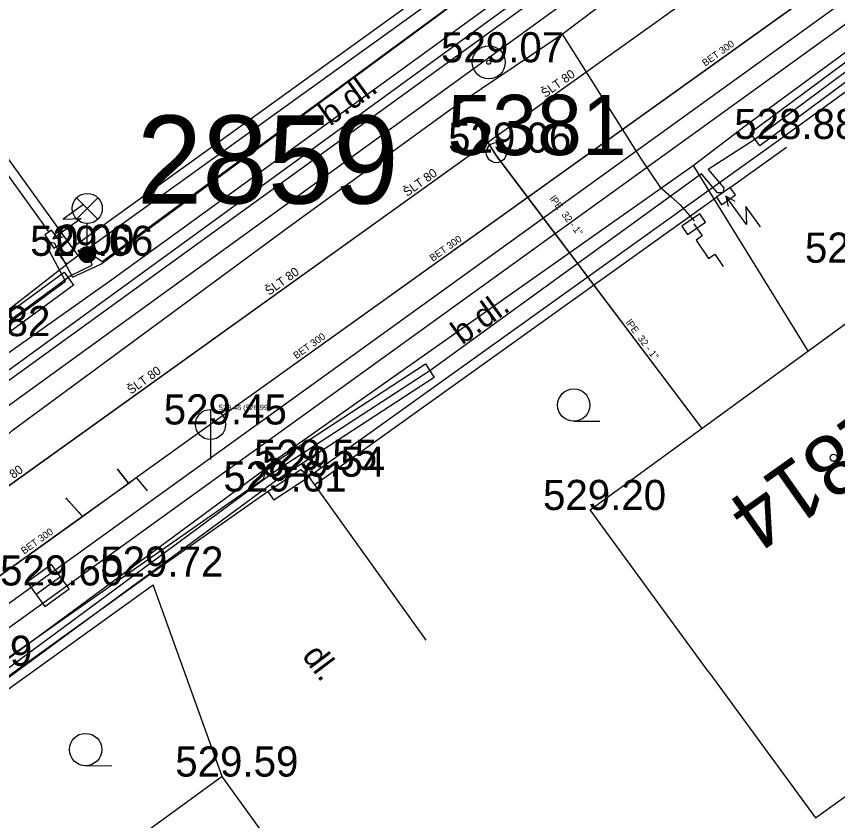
# Model space of a CAD drawing. Extents: x -668867 to -667827, y -1131943 to -1131019.
# Drawn here: x -668712.07 to -668691.62, y -1131391.45 to -1131371.42 of the extents above; entities that cross this region are included whole.
import ezdxf

# ---------------------------------------------------------------- set-up
doc = ezdxf.new("R2010")
doc.units = 0
for name, color, linetype in [('G_Bod_tecka', 7, 'Continuous'), ('G_Bod_vyska', 7, 'Continuous'), ('G_Bodove_pole', 7, 'Continuous'), ('G_Budovy-znacky', 7, 'Continuous'), ('G_Budovy_Objekty', 7, 'Continuous'), ('G_Cesty_Schody', 7, 'Continuous'), ('G_Cisla_popisna', 7, 'Continuous'), ('G_Objekty_technicke', 7, 'Continuous'), ('G_Plochy_zpevnene', 7, 'Continuous'), ('G_Ploty', 7, 'Continuous'), ('G_Ploty_vstupy', 7, 'Continuous'), ('G_Popisy_povrchu', 7, 'Continuous'), ('G_Site-kanalizace', 7, 'Continuous'), ('G_Site-Rozvadece', 7, 'Continuous'), ('G_Site-vodovod', 7, 'Continuous'), ('G_Z_CHRANICKA-TEPLOVOD_kotovane', 7, 'Continuous'), ('G_Z_ELsilove_podz_kotovane', 7, 'Continuous'), ('G_Z_KANAL_podz_kotovane', 7, 'Continuous'), ('G_Z_PLYNY_podz_geodeticky', 7, 'Continuous'), ('G_Z_SPOJE_podz_geodeticky', 7, 'Continuous'), ('G_Z_SPOJE_podz_kotovane', 7, 'Continuous'), ('G_Z_SPOJE_podz_priblizne', 7, 'Continuous'), ('G_Z_VODA_podz_kotovane', 7, 'Continuous'), ('G_Zelen-Znacky', 7, 'Continuous'), ('Vrstva 1', 7, 'Continuous'), ('Vrstva 10', 7, 'Continuous'), ('Vrstva 13', 7, 'Continuous'), ('Vrstva 17', 7, 'Continuous'), ('Vrstva 2', 7, 'Continuous'), ('Vrstva 25', 7, 'Continuous'), ('Vrstva 26', 7, 'Continuous'), ('Vrstva 3', 7, 'Continuous'), ('Vrstva 4', 7, 'Continuous'), ('Vrstva 6', 7, 'Continuous'), ('Vrstva 8', 7, 'Continuous')]:
    doc.layers.add(name, color=color, linetype=linetype)

msp = doc.modelspace()

# ---------------------------------------------------------------- linework, layer by layer
at = {"layer": 'G_Bod_tecka'}
for p, q in [((-668700.31, -1131372.56), (-668700.31, -1131372.56)), ((-668693.04, -1131374.47), (-668693.04, -1131374.47)), ((-668700.12, -1131374.81), (-668700.12, -1131374.81)), ((-668710.54, -1131377.38), (-668710.54, -1131377.38)), ((-668710.31, -1131377.35), (-668710.31, -1131377.35)), ((-668707.24, -1131381.58), (-668707.24, -1131381.58)), ((-668704.99, -1131382.71), (-668704.99, -1131382.71)), ((-668704.79, -1131382.88), (-668704.79, -1131382.88)), ((-668705.8, -1131383.25), (-668705.8, -1131383.25)), ((-668697.78, -1131383.71), (-668697.78, -1131383.71)), ((-668708.82, -1131385.37), (-668708.82, -1131385.37)), ((-668711.28, -1131385.59), (-668711.28, -1131385.59)), ((-668706.95, -1131390.35), (-668706.95, -1131390.35))]:
    msp.add_line(p, q, dxfattribs=at)
at = {"layer": 'G_Bodove_pole'}
for radius in [0.412, 0.05]:
    msp.add_circle((-668700.31, -1131372.56), radius, dxfattribs=at)
at = {"layer": 'G_Budovy-znacky'}
msp.add_circle((-668691.72, -1131382.41), 0.0875, dxfattribs=at)
at = {"layer": 'G_Budovy_Objekty'}
for p, q in [((-668697.78, -1131383.71), (-668690.6, -1131378.47)), ((-668694.83, -1131387.75), (-668697.78, -1131383.71)), ((-668692.17, -1131391.38), (-668682.66, -1131384.47)), ((-668694.83, -1131387.75), (-668692.17, -1131391.38)), ((-668704.01, -1131394.4), (-668706.95, -1131390.35))]:
    msp.add_line(p, q, dxfattribs=at)
msp.add_lwpolyline([(-668706.95, -1131390.35), (-668710.62, -1131393.02)], dxfattribs=at)
at = {"layer": 'G_Cesty_Schody'}
for p, q in [((-668671.87, -1131351.85), (-668715.28, -1131383.29)), ((-668713.87, -1131387.19), (-668670.62, -1131355.99))]:
    msp.add_line(p, q, dxfattribs=at)
at = {"layer": 'G_Objekty_technicke'}
for p, q in [((-668710.575, -1131375.935), (-668710.045, -1131376.465)), ((-668710.575, -1131376.465), (-668710.045, -1131375.935)), ((-668710.31, -1131377.35), (-668710.31, -1131376.575))]:
    msp.add_line(p, q, dxfattribs=at)
for centre, radius in [((-668710.31, -1131376.2), 0.375), ((-668710.31, -1131377.35), 0.2), ((-668710.31, -1131377.35), 0.18), ((-668710.31, -1131377.35), 0.16), ((-668710.31, -1131377.35), 0.14), ((-668710.31, -1131377.35), 0.12), ((-668710.31, -1131377.35), 0.1), ((-668710.31, -1131377.35), 0.08), ((-668710.31, -1131377.35), 0.06), ((-668710.31, -1131377.35), 0.04), ((-668710.31, -1131377.35), 0.02)]:
    msp.add_circle(centre, radius, dxfattribs=at)
at = {"layer": 'G_Plochy_zpevnene'}
for p, q in [((-668672.16, -1131351.44), (-668715.57, -1131382.88)), ((-668713.58, -1131387.59), (-668670.33, -1131356.39)), ((-668706.95, -1131390.35), (-668708.67, -1131385.57))]:
    msp.add_line(p, q, dxfattribs=at)
at = {"layer": 'G_Ploty'}
for p, q in [((-668699.8, -1131369.33), (-668710.69, -1131377.18)), ((-668699.65, -1131369.54), (-668710.54, -1131377.38)), ((-668714.62, -1131371.72), (-668710.69, -1131377.18)), ((-668714.82, -1131371.86), (-668711.27, -1131376.79)), ((-668693.04, -1131374.47), (-668704.79, -1131382.88)), ((-668694.3, -1131375.68), (-668692.89, -1131374.67)), ((-668704.65, -1131383.08), (-668694.64, -1131375.92)), ((-668711.04, -1131377.12), (-668710.89, -1131377.33)), ((-668710.69, -1131377.18), (-668710.54, -1131377.38)), ((-668710.89, -1131377.33), (-668710.98, -1131377.4)), ((-668710.82, -1131377.59), (-668710.98, -1131377.4)), ((-668710.54, -1131377.38), (-668710.82, -1131377.59)), ((-668704.99, -1131382.71), (-668705.8, -1131383.25)), ((-668704.79, -1131382.88), (-668704.99, -1131382.71)), ((-668705.66, -1131383.46), (-668704.79, -1131382.88)), ((-668704.79, -1131382.88), (-668704.65, -1131383.08)), ((-668704.65, -1131383.08), (-668701.88, -1131386.95)), ((-668705.66, -1131383.46), (-668705.8, -1131383.25)), ((-668708.82, -1131385.37), (-668715.62, -1131390.25)), ((-668715.47, -1131390.46), (-668708.67, -1131385.57))]:
    msp.add_line(p, q, dxfattribs=at)
at = {"layer": 'G_Ploty_vstupy'}
for p, q in [((-668689.13, -1131371.63), (-668693.04, -1131374.47)), ((-668713.13, -1131379.38), (-668710.82, -1131377.59)), ((-668705.8, -1131383.25), (-668708.82, -1131385.37))]:
    msp.add_line(p, q, dxfattribs=at)
at = {"layer": 'G_Site-kanalizace'}
for p, q in [((-668707.24, -1131381.205), (-668707.24, -1131382.455)), ((-668711.584, -1131385.81), (-668710.977, -1131385.37))]:
    msp.add_line(p, q, dxfattribs=at)
msp.add_lwpolyline([(-668711.365, -1131386.113), (-668710.757, -1131385.673), (-668711.197, -1131385.065), (-668711.805, -1131385.505)], close=True, dxfattribs=at)
msp.add_circle((-668707.24, -1131381.58), 0.375, dxfattribs=at)
at = {"layer": 'G_Site-Rozvadece'}
for p, q in [((-668693.89, -1131376.602), (-668694.4, -1131375.89)), ((-668694.168, -1131376.026), (-668694.4, -1131375.89)), ((-668694.4, -1131375.89), (-668694.347, -1131376.154)), ((-668710.402, -1131376.099), (-668710.911, -1131376.465)), ((-668693.541, -1131376.661), (-668693.905, -1131376.152)), ((-668693.905, -1131376.152), (-668693.89, -1131376.602)), ((-668710.46, -1131376.449), (-668711.17, -1131376.96)), ((-668710.911, -1131376.465), (-668710.46, -1131376.449)), ((-668711.036, -1131376.728), (-668711.17, -1131376.96)), ((-668711.17, -1131376.96), (-668710.907, -1131376.906))]:
    msp.add_line(p, q, dxfattribs=at)
for points in [[(-668694.3, -1131375.68), (-668694.64, -1131375.92), (-668694.51, -1131376.11), (-668694.16, -1131375.86)], [(-668711.2, -1131376.74), (-668711.27, -1131376.79), (-668711.37, -1131376.86), (-668711.14, -1131377.19), (-668711.04, -1131377.12), (-668710.96, -1131377.06)]]:
    msp.add_lwpolyline(points, close=True, dxfattribs=at)
for points in [[(-668695.05, -1131376.33), (-668695.5, -1131376.64), (-668695.36, -1131376.85), (-668694.91, -1131376.54), (-668695.05, -1131376.33)], [(-668695.2, -1131376.58), (-668694.993, -1131376.885), (-668695.144, -1131376.988), (-668694.832, -1131377.444), (-668694.68, -1131377.341), (-668694.472, -1131377.644)]]:
    msp.add_lwpolyline(points, dxfattribs=at)
at = {"layer": 'G_Site-vodovod'}
for p, q in [((-668700.37, -1131374.81), (-668700.87, -1131374.81)), ((-668699.87, -1131374.81), (-668699.37, -1131374.81))]:
    msp.add_line(p, q, dxfattribs=at)
msp.add_circle((-668700.12, -1131374.81), 0.25, dxfattribs=at)
at = {"layer": 'G_Z_CHRANICKA-TEPLOVOD_kotovane'}
for points in [[(-668693.799, -1131374.32), (-668688.649, -1131370.49), (-668688.411, -1131370.81), (-668693.561, -1131374.64)], [(-668723.458, -1131387.009), (-668710.888, -1131377.789), (-668710.652, -1131378.111), (-668723.222, -1131387.331)], [(-668701.889, -1131380.073), (-668701.671, -1131380.407), (-668705.556, -1131382.944), (-668712.422, -1131388.001), (-668717.112, -1131391.431), (-668717.348, -1131391.109), (-668712.658, -1131387.679), (-668705.784, -1131382.616)]]:
    msp.add_lwpolyline(points, close=True, dxfattribs=at)
at = {"layer": 'G_Z_ELsilove_podz_kotovane'}
for points in [[(-668733.816, -1131393.496), (-668733.23, -1131394.27), (-668731.27, -1131392.8), (-668725.71, -1131388.9), (-668725.27, -1131388.48), (-668724.44, -1131387.91), (-668723.34, -1131387.17), (-668710.851, -1131378.01), (-668711.308, -1131377.153), (-668711.26, -1131377.03), (-668711.132, -1131377.059), (-668710.679, -1131377.909), (-668709.97, -1131377.59), (-668699.401, -1131369.78), (-668699.806, -1131369.114), (-668700.114, -1131369.284), (-668700.26, -1131369.25), (-668700.21, -1131369.108), (-668699.734, -1131368.846), (-668699.239, -1131369.66), (-668694.09, -1131365.85), (-668693.32, -1131365.32), (-668678.7, -1131354.88)], [(-668723.31, -1131387.13), (-668710.74, -1131377.88), (-668710.19, -1131377.61), (-668710.28, -1131377.28), (-668709.94, -1131377.52), (-668699.29, -1131369.69), (-668694.05, -1131365.81), (-668693.41, -1131365.39), (-668693.48, -1131365.23), (-668693.49, -1131365.2), (-668693.28, -1131365.28), (-668678.65, -1131354.91)], [(-668688.53, -1131370.65), (-668693.68, -1131374.48), (-668694.845, -1131375.226), (-668694.456, -1131375.684), (-668694.479, -1131375.81), (-668694.608, -1131375.814), (-668695.011, -1131375.339), (-668701.78, -1131380.24), (-668705.67, -1131382.78), (-668712.54, -1131387.84), (-668717.149, -1131391.211), (-668716.824, -1131391.613), (-668716.849, -1131391.74), (-668716.98, -1131391.739), (-668717.311, -1131391.329), (-668718.98, -1131392.55), (-668725.288, -1131397.081), (-668724.854, -1131397.523), (-668724.85, -1131397.669), (-668724.996, -1131397.663), (-668725.452, -1131397.199), (-668731.62, -1131401.66), (-668737.627, -1131406.079)]]:
    msp.add_lwpolyline(points, dxfattribs=at)
at = {"layer": 'G_Z_KANAL_podz_kotovane'}
for p, q in [((-668709.28, -1131383.04), (-668709.56, -1131382.69)), ((-668709.09, -1131382.9), (-668708.82, -1131383.23)), ((-668710.43, -1131383.87), (-668710.84, -1131383.41))]:
    msp.add_line(p, q, dxfattribs=at)
for points in [[(-668707.24, -1131381.57), (-668692.75, -1131371.2), (-668690.3, -1131369.45), (-668683.13, -1131364.32), (-668677.73, -1131360.45), (-668676.97, -1131359.91)], [(-668736.72, -1131402.73), (-668724.39, -1131393.88), (-668722.55, -1131392.56), (-668710.43, -1131383.87), (-668709.28, -1131383.04), (-668709.09, -1131382.9), (-668707.24, -1131381.57)]]:
    msp.add_lwpolyline(points, dxfattribs=at)
at = {"layer": 'G_Z_PLYNY_podz_geodeticky'}
for points in [[(-668733.62, -1131397.14), (-668728.96, -1131393.74), (-668721.77, -1131388.71), (-668720.25, -1131387.59), (-668715.23, -1131384.07), (-668712.64, -1131382.17), (-668712.18, -1131381.73), (-668705.29, -1131376.66), (-668701.28, -1131373.74), (-668698.48, -1131371.86), (-668693.74, -1131368.27), (-668688.53, -1131364.56)], [(-668698.48, -1131371.86), (-668698.31, -1131372.13), (-668696.53, -1131374.95), (-668696.05, -1131375.66), (-668695.77, -1131375.9), (-668695.54, -1131376.11), (-668695.19, -1131376.51)]]:
    msp.add_lwpolyline(points, dxfattribs=at)
at = {"layer": 'G_Z_SPOJE_podz_geodeticky'}
for points in [[(-668724.8, -1131389.05), (-668722.52, -1131387.56), (-668714.6, -1131381.91), (-668651.44, -1131335.95), (-668640.91, -1131328.07), (-668629.3, -1131319.46)], [(-668695.22, -1131375.13), (-668693.89, -1131374.12), (-668689.24, -1131370.7), (-668677.92, -1131362.58), (-668672.63, -1131358.73), (-668667.5, -1131355)], [(-668697.19, -1131368.91), (-668700.19, -1131371.09), (-668709.7, -1131377.98), (-668712.35, -1131379.85)], [(-668719.06, -1131392.16), (-668716.98, -1131390.66), (-668715.7, -1131389.78), (-668709.14, -1131385.18), (-668705.92, -1131382.93), (-668705.82, -1131382.6), (-668695.22, -1131375.13)], [(-668695.22, -1131375.13), (-668694.42, -1131376.42), (-668692.35, -1131379.76)]]:
    msp.add_lwpolyline(points, dxfattribs=at)
at = {"layer": 'G_Z_SPOJE_podz_kotovane'}
for points in [[(-668695.22, -1131375.13), (-668693.89, -1131374.12), (-668689.24, -1131370.7), (-668677.92, -1131362.58), (-668672.63, -1131358.73), (-668667.5, -1131355)], [(-668719.06, -1131392.16), (-668716.98, -1131390.66), (-668715.7, -1131389.78), (-668709.14, -1131385.18), (-668705.92, -1131382.93), (-668705.82, -1131382.6), (-668695.22, -1131375.13)], [(-668695.22, -1131375.13), (-668694.42, -1131376.42), (-668692.35, -1131379.76)]]:
    msp.add_lwpolyline(points, dxfattribs=at)
at = {"layer": 'G_Z_SPOJE_podz_priblizne'}
for points in [[(-668724.8, -1131389.05), (-668722.52, -1131387.56), (-668714.6, -1131381.91), (-668651.44, -1131335.95), (-668640.91, -1131328.07), (-668629.3, -1131319.46)], [(-668695.22, -1131375.13), (-668693.89, -1131374.12), (-668689.24, -1131370.7), (-668677.92, -1131362.58), (-668672.63, -1131358.73), (-668667.5, -1131355)], [(-668719.06, -1131392.16), (-668716.98, -1131390.66), (-668715.7, -1131389.78), (-668709.14, -1131385.18), (-668705.92, -1131382.93), (-668705.82, -1131382.6), (-668695.22, -1131375.13)], [(-668695.22, -1131375.13), (-668694.42, -1131376.42), (-668692.35, -1131379.76)]]:
    msp.add_lwpolyline(points, dxfattribs=at)
at = {"layer": 'G_Z_VODA_podz_kotovane'}
for points in [[(-668612.84, -1131311.89), (-668613.52, -1131312.39), (-668639.15, -1131330.75), (-668643.74, -1131334.04), (-668659.28, -1131345.16), (-668663.57, -1131348.23), (-668667.68, -1131351.59), (-668680.32, -1131360.39), (-668682.77, -1131361.98), (-668694.38, -1131370.3), (-668700.33, -1131374.56), (-668716.2, -1131385.93), (-668719.87, -1131388.55), (-668728.66, -1131395.15), (-668734.59, -1131399.59), (-668743.8, -1131406.5), (-668743.96, -1131406.62), (-668747.09, -1131408.97), (-668758.727, -1131416.908)], [(-668700.33, -1131374.56), (-668700.13, -1131374.88), (-668695, -1131381.68)]]:
    msp.add_lwpolyline(points, dxfattribs=at)
at = {"layer": 'G_Zelen-Znacky'}
for p, q in [((-668698.192, -1131381.5), (-668697.542, -1131381.497)), ((-668710.352, -1131390.08), (-668709.702, -1131390.077))]:
    msp.add_line(p, q, dxfattribs=at)
for centre in [(-668698.192, -1131381.097), (-668710.352, -1131389.677)]:
    msp.add_circle(centre, 0.403, dxfattribs=at)
at = {"layer": 'Vrstva 1'}
msp.add_line((-668710.28, -1131377.28), (-668710.28, -1131377.28), dxfattribs=at)
at = {"layer": 'Vrstva 10'}
for points in [[(-668707.238, -1131381.575), (-668692.747, -1131371.204), (-668690.299, -1131369.452), (-668683.135, -1131364.325), (-668677.727, -1131360.455), (-668676.971, -1131359.914)], [(-668736.723, -1131402.729), (-668724.39, -1131393.881), (-668722.554, -1131392.563), (-668710.431, -1131383.866), (-668709.277, -1131383.038), (-668709.09, -1131382.904), (-668707.238, -1131381.575)]]:
    msp.add_lwpolyline(points, dxfattribs=at)
at = {"layer": 'Vrstva 13'}
for p, q in [((-668709.277, -1131383.038), (-668709.558, -1131382.689)), ((-668709.09, -1131382.904), (-668708.816, -1131383.231)), ((-668710.431, -1131383.866), (-668710.841, -1131383.414))]:
    msp.add_line(p, q, dxfattribs=at)
at = {"layer": 'Vrstva 17'}
for p, q in [((-668709.94, -1131377.52), (-668699.29, -1131369.69)), ((-668710.19, -1131377.61), (-668710.28, -1131377.28)), ((-668710.28, -1131377.28), (-668709.94, -1131377.52)), ((-668710.74, -1131377.88), (-668710.19, -1131377.61)), ((-668723.31, -1131387.13), (-668710.74, -1131377.88))]:
    msp.add_line(p, q, dxfattribs=at)
at = {"layer": 'Vrstva 25'}
msp.add_lwpolyline([(-668700.33, -1131374.561), (-668700.128, -1131374.877), (-668694.999, -1131381.68)], dxfattribs=at)
at = {"layer": 'Vrstva 26'}
msp.add_lwpolyline([(-668612.843, -1131311.885), (-668613.516, -1131312.393), (-668639.148, -1131330.746), (-668643.745, -1131334.037), (-668659.276, -1131345.158), (-668663.568, -1131348.231), (-668667.684, -1131351.593), (-668680.32, -1131360.39), (-668682.771, -1131361.982), (-668694.383, -1131370.3), (-668700.33, -1131374.561), (-668716.198, -1131385.926), (-668719.869, -1131388.555), (-668728.661, -1131395.148), (-668734.589, -1131399.593), (-668743.804, -1131406.503), (-668743.957, -1131406.618), (-668747.094, -1131408.971), (-668758.727, -1131416.908)], dxfattribs=at)
at = {"layer": 'Vrstva 6'}
msp.add_line((-668700.128, -1131374.877), (-668700.128, -1131374.877), dxfattribs=at)
at = {"layer": 'Vrstva 8'}
msp.add_line((-668707.238, -1131381.575), (-668707.238, -1131381.575), dxfattribs=at)

# ---------------------------------------------------------------- texts
at = {"layer": 'G_Bod_vyska'}
for s, p in [('529.07', (-668701.498, -1131372.56)), ('528.88', (-668694.194, -1131374.47)), ('529.06', (-668701.321, -1131374.81)), ('529.66', (-668711.733, -1131377.38)), ('0.00', (-668711.09, -1131377.35)), ('528.82', (-668692.434, -1131377.55)), ('529.82', (-668714.296, -1131379.38)), ('529.45', (-668708.406, -1131381.58)), ('529.55', (-668706.156, -1131382.71)), ('529.54', (-668705.956, -1131382.88)), ('529.61', (-668706.918, -1131383.25)), ('529.20', (-668698.958, -1131383.71)), ('529.72', (-668709.986, -1131385.37)), ('529.60', (-668712.481, -1131385.59)), ('529.89', (-668714.748, -1131387.59)), ('529.59', (-668708.118, -1131390.35))]:
    msp.add_text(s, height=0.75, dxfattribs=at).set_placement(p)
at = {"layer": 'G_Bodove_pole'}
msp.add_text('5381', height=1.5, dxfattribs=at).set_placement((-668701.338, -1131374.87))
at = {"layer": 'G_Cisla_popisna'}
msp.add_text('2814', height=1.5, rotation=215.207, dxfattribs=at).set_placement((-668690.817, -1131381.013))
at = {"layer": 'G_Popisy_povrchu'}
for s, rotation, p in [('b.dl.', 35.9206, (-668704.261, -1131374.164)), ('b.dl.', 35.8081, (-668700.972, -1131379.612)), ('dl.', 307.0121, (-668704.978, -1131387.347))]:
    msp.add_text(s, height=0.6, rotation=rotation, dxfattribs=at).set_placement(p)
at = {"layer": 'Vrstva 2'}
msp.add_text('529.46 (526.99)', height=0.13163, dxfattribs=at).set_placement((-668707.032, -1131381.222))
at = {"layer": 'Vrstva 3'}
for rotation, p in [(35.5992, (-668694.917, -1131372.671)), (35.5992, (-668701.705, -1131377.529)), (35.5793, (-668705.1, -1131379.958)), (35.627, (-668711.883, -1131384.822))]:
    msp.add_text('BET 300', height=0.1755, rotation=rotation, dxfattribs=at).set_placement(p)
at = {"layer": 'Vrstva 4'}
for s, height, rotation, p in [('ŠLT 80', 0.2194, 35.6127, (-668698.906, -1131373.452)), ('ŠLT 80', 0.2194, 35.6265, (-668702.343, -1131375.915)), ('lPE  32 - 1"', 0.17551, 307.1998, (-668698.806, -1131375.96)), ('ŠLT 80', 0.2194, 35.6265, (-668705.781, -1131378.377)), ('lPE  32 - 1"', 0.17551, 306.9862, (-668696.909, -1131379.044)), ('ŠLT 80', 0.2194, 35.6265, (-668709.219, -1131380.84)), ('ŠLT 80', 0.2194, 35.6265, (-668712.657, -1131383.302))]:
    msp.add_text(s, height=height, rotation=rotation, dxfattribs=at).set_placement(p)
msp.add_text('2859', height=2.1939, dxfattribs=at).set_placement((-668709.077, -1131376.078))

doc.saveas('drawing.dxf')
